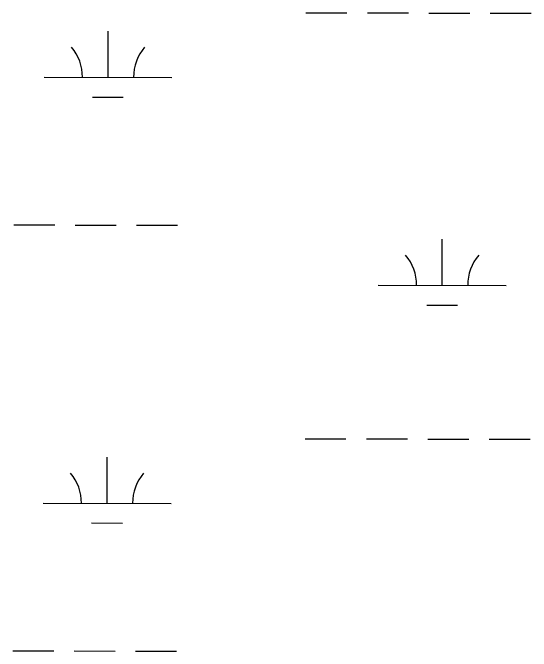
# Model space of a CAD drawing. Extents: x 3180038 to 3217926, y 922069 to 947485.
# Drawn here: x 3208870.7 to 3209275.8, y 937778.7 to 938277.3 of the extents above; entities that cross this region are included whole.
import ezdxf

# ---------------------------------------------------------------- set-up
doc = ezdxf.new("R2010")
doc.units = 0
doc.layers.add('V-WETL-SWMP', color=7, linetype='Continuous')

msp = doc.modelspace()

# ---------------------------------------------------------------- linework, layer by layer
at = {"layer": 'V-WETL-SWMP'}
for p, q in [((3209099.81, 938277.3), (3209131.81, 938277.22)), ((3209147.81, 938277.19), (3209179.81, 938277.12)), ((3209195.81, 938277.08), (3209227.81, 938277.01)), ((3209243.81, 938276.97), (3209275.81, 938276.9)), ((3208945.11, 938226.9), (3208945.19, 938262.9)), ((3208895.11, 938227.02), (3208995.11, 938226.79)), ((3208933.07, 938211.5), (3208957.07, 938211.45)), ((3208871.44, 938111.64), (3208903.44, 938111.57)), ((3208919.44, 938111.53), (3208951.44, 938111.46)), ((3208967.44, 938111.42), (3208999.44, 938111.35)), ((3209206.18, 938064.45), (3209206.26, 938100.45)), ((3209156.18, 938064.57), (3209256.18, 938064.34)), ((3209194.14, 938049.05), (3209218.14, 938048.99)), ((3209099.06, 937944.62), (3209131.06, 937944.55)), ((3209147.06, 937944.51), (3209179.06, 937944.44)), ((3209195.06, 937944.41), (3209227.06, 937944.33)), ((3209243.06, 937944.3), (3209275.06, 937944.23)), ((3208944.36, 937894.23), (3208944.44, 937930.23)), ((3208894.36, 937894.34), (3208994.36, 937894.12)), ((3208932.32, 937878.83), (3208956.32, 937878.77)), ((3208870.69, 937778.96), (3208902.69, 937778.89)), ((3208918.69, 937778.86), (3208950.69, 937778.78)), ((3208966.69, 937778.75), (3208998.69, 937778.67))]:
    msp.add_line(p, q, dxfattribs=at)
for centre, start, end in [((3208889.87, 938227.5), 359.099, 40.6427), ((3209000.35, 938227.25), 139.099, 180.6427), ((3209150.94, 938065.05), 359.099, 40.6427), ((3209261.42, 938064.8), 139.099, 180.6427), ((3208889.12, 937894.83), 359.099, 40.6427), ((3208999.6, 937894.58), 139.099, 180.6427)]:
    msp.add_arc(centre, 35.25, start, end, dxfattribs=at)

doc.saveas('drawing.dxf')
